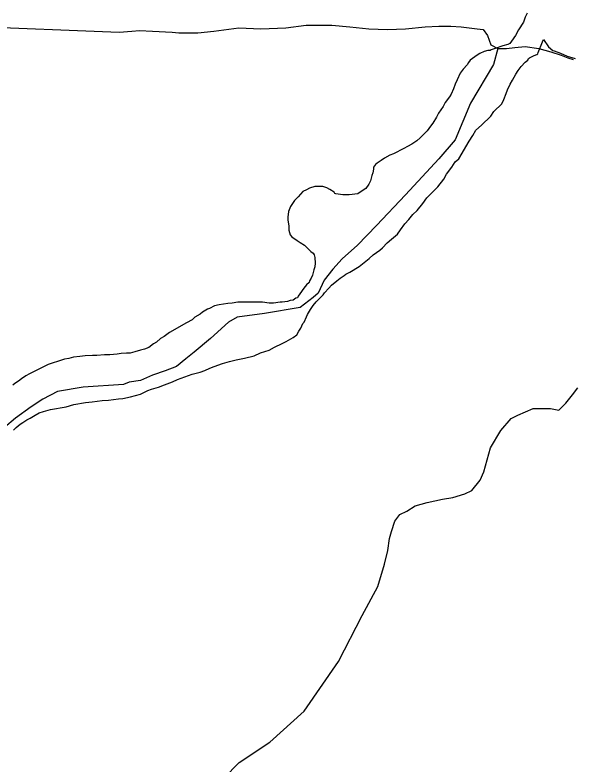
# Model space of a CAD drawing. Extents: x 3180038 to 3217926, y 922069 to 947485.
# Drawn here: x 3185244 to 3186348, y 928933 to 930412 of the extents above; entities that cross this region are included whole.
import ezdxf

# ---------------------------------------------------------------- set-up
doc = ezdxf.new("R2010")
doc.units = 0
for name, color, linetype in [('V-ROAD-CNTR', 7, 'Continuous'), ('V-SITE-VEGE', 7, 'Continuous'), ('V-TOPO-SHOR', 7, 'Continuous')]:
    doc.layers.add(name, color=color, linetype=linetype)

msp = doc.modelspace()

# ---------------------------------------------------------------- linework, layer by layer
at = {"layer": 'V-ROAD-CNTR'}
msp.add_spline([(3186882.4, 930447.7), (3186793.2, 930090.3), (3186708.8, 929741.4), (3186626.9, 929436.6), (3186558.7, 929183.3), (3186533.2, 929080.3), (3186532.3, 928977.4), (3186553.9, 928897.7), (3186556.9, 928841.6), (3186547.1, 928804.2), (3186528.1, 928775.9), (3186483, 928745.1), (3186436, 928710.1), (3186415.4, 928646), (3186324.4, 928285), (3186184.5, 927731.7), (3186131.7, 927517)], degree=3, dxfattribs=at)
at = {"layer": 'V-SITE-VEGE'}
for p, q in [((3186255.6, 930415.3), (3186251.6, 930407.3)), ((3186250, 930401.7), (3186248.4, 930397.7)), ((3186251.6, 930407.3), (3186250, 930401.7)), ((3186248.4, 930397.7), (3186238.8, 930382.5)), ((3186232.4, 930371.3), (3186224.4, 930360)), ((3186238.8, 930382.5), (3186232.4, 930371.3)), ((3186221.2, 930355.2), (3186217.2, 930353.6)), ((3186224.4, 930360), (3186221.2, 930355.2)), ((3186277.3, 930337.7), (3186286.1, 930358.5)), ((3186286.1, 930358.5), (3186287.7, 930363.3)), ((3186287.7, 930363.3), (3186298.1, 930348.9)), ((3186170.8, 930340), (3186162, 930336)), ((3186178, 930341.6), (3186170.8, 930340)), ((3186182.8, 930341.6), (3186178, 930341.6)), ((3186184.4, 930343.2), (3186182.8, 930341.6)), ((3186188.4, 930344), (3186184.4, 930343.2)), ((3186192.4, 930345.6), (3186188.4, 930344)), ((3186207.6, 930351.2), (3186192.4, 930345.6)), ((3186217.2, 930353.6), (3186207.6, 930351.2)), ((3186298.1, 930348.9), (3186306.1, 930341.7)), ((3186306.1, 930341.7), (3186309.3, 930340.9)), ((3186309.3, 930340.9), (3186321.4, 930336.1)), ((3186157.2, 930332.8), (3186142.8, 930322.3)), ((3186162, 930336), (3186157.2, 930332.8)), ((3186257.3, 930322.4), (3186258.1, 930325.6)), ((3186258.1, 930325.6), (3186260.5, 930327.2)), ((3186260.5, 930327.2), (3186269.3, 930332)), ((3186269.3, 930332), (3186274.9, 930333.7)), ((3186274.9, 930333.7), (3186276.5, 930335.3)), ((3186276.5, 930335.3), (3186277.3, 930337.7)), ((3186321.4, 930336.1), (3186335, 930330.5)), ((3186335, 930330.5), (3186350.2, 930325.7)), ((3186137.2, 930313.5), (3186129.2, 930304.7)), ((3186139.6, 930318.3), (3186137.2, 930313.5)), ((3186142.8, 930322.3), (3186139.6, 930318.3)), ((3186238.1, 930302.4), (3186243.7, 930310.4)), ((3186243.7, 930310.4), (3186251.7, 930318.4)), ((3186251.7, 930318.4), (3186257.3, 930322.4)), ((3186123.6, 930296.7), (3186117.2, 930283.9)), ((3186129.2, 930304.7), (3186123.6, 930296.7)), ((3186233.3, 930295.2), (3186238.1, 930302.4)), ((3186117.2, 930283.9), (3186113.2, 930275.1)), ((3186222.1, 930275.1), (3186226.9, 930283.2)), ((3186226.9, 930283.2), (3186233.3, 930295.2)), ((3186110, 930266.3), (3186105.2, 930255.8)), ((3186113.2, 930275.1), (3186110, 930266.3)), ((3186216.5, 930263.9), (3186222.1, 930275.1)), ((3186105.2, 930255.8), (3186102, 930250.2)), ((3186209.3, 930244.7), (3186214.1, 930256.7)), ((3186214.1, 930256.7), (3186216.5, 930263.9)), ((3186094, 930239), (3186090, 930231)), ((3186102, 930250.2), (3186094, 930239)), ((3186190.1, 930221.5), (3186205.3, 930236.7)), ((3186205.3, 930236.7), (3186209.3, 930244.7)), ((3186090, 930231), (3186080.4, 930218.2)), ((3186076.4, 930210.2), (3186069.2, 930198.1)), ((3186080.4, 930218.2), (3186076.4, 930210.2)), ((3186165.3, 930194.2), (3186183.7, 930211.8)), ((3186183.7, 930211.8), (3186190.1, 930221.5)), ((3186064.4, 930192.5), (3186058, 930182.9)), ((3186069.2, 930198.1), (3186064.4, 930192.5)), ((3186154.1, 930184.6), (3186165.3, 930194.2)), ((3186058, 930182.9), (3186044.4, 930169.3)), ((3186148.5, 930174.2), (3186154.1, 930184.6)), ((3186038, 930163.7), (3186027.6, 930156.5)), ((3186044.4, 930169.3), (3186038, 930163.7)), ((3186120.5, 930127.7), (3186141.3, 930163)), ((3186141.3, 930163), (3186148.5, 930174.2)), ((3186012.3, 930148.5), (3185991.5, 930138)), ((3186019.5, 930152.5), (3186012.3, 930148.5)), ((3186027.6, 930156.5), (3186019.5, 930152.5)), ((3185984.3, 930134.8), (3185973.9, 930129.2)), ((3185991.5, 930138), (3185984.3, 930134.8)), ((3185959.5, 930119.6), (3185956.3, 930116.4)), ((3185967.5, 930124.4), (3185959.5, 930119.6)), ((3185973.9, 930129.2), (3185967.5, 930124.4)), ((3186106.9, 930111.7), (3186113.3, 930122.1)), ((3186113.3, 930122.1), (3186120.5, 930127.7)), ((3185952.3, 930107.6), (3185950.7, 930100.4)), ((3185956.3, 930116.4), (3185952.3, 930111.6)), ((3185952.3, 930111.6), (3185952.3, 930107.6)), ((3186096.5, 930097.3), (3186106.9, 930111.7)), ((3185949.1, 930094.7), (3185945.9, 930084.3)), ((3185950.7, 930100.4), (3185949.1, 930094.7)), ((3186090.9, 930087.6), (3186096.5, 930097.3)), ((3185942.7, 930077.9), (3185937.1, 930069.1)), ((3185945.9, 930084.3), (3185942.7, 930077.9)), ((3186078.9, 930072.4), (3186090.9, 930087.6)), ((3185812.2, 930063.4), (3185803.4, 930053)), ((3185819.4, 930066.6), (3185812.2, 930063.4)), ((3185825.8, 930069.8), (3185819.4, 930066.6)), ((3185836.2, 930073), (3185825.8, 930069.8)), ((3185852.2, 930073.1), (3185836.2, 930073)), ((3185860.2, 930070.7), (3185852.2, 930073.1)), ((3185865.8, 930067.5), (3185860.2, 930070.7)), ((3185874.6, 930061.9), (3185865.8, 930067.5)), ((3185875.4, 930059.5), (3185874.6, 930061.9)), ((3185877.8, 930058.7), (3185875.4, 930059.5)), ((3185925.9, 930061.9), (3185921.1, 930058.7)), ((3185937.1, 930069.1), (3185925.9, 930061.9)), ((3186057.3, 930050.8), (3186078.9, 930072.4)), ((3185796.2, 930045.8), (3185788.2, 930033.8)), ((3185803.4, 930053), (3185796.2, 930045.8)), ((3185891.5, 930057.1), (3185877.8, 930058.7)), ((3185904.3, 930057.1), (3185891.5, 930057.1)), ((3185921.1, 930058.7), (3185904.3, 930057.1)), ((3186049.3, 930039.6), (3186057.3, 930050.8)), ((3185788.2, 930033.8), (3185784.2, 930024.1)), ((3186038.1, 930025.9), (3186049.3, 930039.6)), ((3185784.2, 930024.1), (3185782.6, 930012.9)), ((3186022.1, 930008.3), (3186030.1, 930017.9)), ((3186030.1, 930017.9), (3186038.1, 930025.9)), ((3185782.6, 930012.9), (3185782.6, 930006.5)), ((3185782.6, 930006.5), (3185785, 929995.3)), ((3186014, 929999.5), (3186022.1, 930008.3)), ((3185785, 929995.3), (3185785, 929987.3)), ((3185785, 929987.3), (3185787.4, 929977.7)), ((3185999.6, 929979.4), (3186005.2, 929987.5)), ((3186005.2, 929987.5), (3186014, 929999.5)), ((3185787.4, 929977.7), (3185790.6, 929973.7)), ((3185790.6, 929973.7), (3185801, 929966.5)), ((3185987.6, 929969), (3185999.6, 929979.4)), ((3185801, 929966.5), (3185807.4, 929962.5)), ((3185807.4, 929962.5), (3185815.5, 929957.7)), ((3185815.5, 929957.7), (3185828.3, 929944.9)), ((3185970, 929952.2), (3185978.8, 929961.8)), ((3185978.8, 929961.8), (3185987.6, 929969)), ((3185828.3, 929944.9), (3185833.1, 929941.7)), ((3185833.1, 929941.7), (3185834.7, 929938.5)), ((3185951.6, 929938.6), (3185964.4, 929947.4)), ((3185964.4, 929947.4), (3185970, 929952.2)), ((3185834.7, 929938.5), (3185836.3, 929932.9)), ((3185836.3, 929932.9), (3185836.3, 929929.7)), ((3185836.3, 929929.7), (3185837.1, 929924.9)), ((3185923.6, 929915.3), (3185943.6, 929931.4)), ((3185943.6, 929931.4), (3185951.6, 929938.6)), ((3185836.3, 929914.5), (3185833.9, 929908.8)), ((3185837.1, 929921.7), (3185836.3, 929914.5)), ((3185837.1, 929924.9), (3185837.1, 929921.7)), ((3185905.2, 929904.1), (3185923.6, 929915.3)), ((3185831.5, 929898.4), (3185829.1, 929892)), ((3185833.9, 929908.8), (3185831.5, 929898.4)), ((3185886, 929892.1), (3185894, 929897.7)), ((3185894, 929897.7), (3185897.2, 929900.1)), ((3185897.2, 929900.1), (3185905.2, 929904.1)), ((3185825.1, 929884), (3185819.5, 929879.2)), ((3185825.9, 929887.2), (3185825.1, 929884)), ((3185829.1, 929892), (3185825.9, 929887.2)), ((3185869.2, 929878.4), (3185879.6, 929887.3)), ((3185879.6, 929887.3), (3185886, 929892.1)), ((3185814.7, 929872.8), (3185806.7, 929861.6)), ((3185819.5, 929879.2), (3185814.7, 929872.8)), ((3185855.6, 929863.2), (3185863.6, 929872.8)), ((3185863.6, 929872.8), (3185869.2, 929878.4)), ((3185798.7, 929852.8), (3185793.1, 929848.8)), ((3185801.9, 929853.6), (3185798.7, 929852.8)), ((3185803.5, 929856.8), (3185801.9, 929853.6)), ((3185806.7, 929861.6), (3185803.5, 929856.8)), ((3185838.8, 929845.6), (3185852.4, 929859.2)), ((3185852.4, 929859.2), (3185855.6, 929863.2)), ((3185637.7, 929837.4), (3185628.1, 929832.6)), ((3185647.3, 929839.8), (3185637.7, 929837.4)), ((3185664.2, 929842.3), (3185647.3, 929839.8)), ((3185673, 929843.1), (3185664.2, 929842.3)), ((3185684.2, 929844.7), (3185673, 929843.1)), ((3185733, 929844.7), (3185684.2, 929844.7)), ((3185745.9, 929843.1), (3185733, 929844.7)), ((3185754.7, 929843.1), (3185745.9, 929843.1)), ((3185767.5, 929844.7), (3185754.7, 929843.1)), ((3185771.5, 929844.7), (3185767.5, 929844.7)), ((3185781.9, 929846.3), (3185771.5, 929844.7)), ((3185787.5, 929847.9), (3185781.9, 929846.3)), ((3185793.1, 929848.8), (3185787.5, 929847.9)), ((3185827.6, 929830.4), (3185833.2, 929838.4)), ((3185833.2, 929838.4), (3185838.8, 929845.6)), ((3185614.5, 929825.4), (3185609.7, 929821.4)), ((3185624.1, 929831), (3185614.5, 929825.4)), ((3185628.1, 929832.6), (3185624.1, 929831)), ((3185822, 929820.7), (3185827.6, 929830.4)), ((3185593.7, 929810.2), (3185582.5, 929803.8)), ((3185599.3, 929815), (3185593.7, 929810.2)), ((3185609.7, 929821.4), (3185599.3, 929815)), ((3185814.8, 929805.5), (3185819.6, 929815.9)), ((3185819.6, 929815.9), (3185822, 929820.7)), ((3185582.5, 929803.8), (3185548.9, 929785.3)), ((3185804.4, 929787.9), (3185808.4, 929793.5)), ((3185808.4, 929793.5), (3185812.4, 929803.1)), ((3185812.4, 929803.1), (3185814.8, 929805.5)), ((3185548.9, 929785.3), (3185538.5, 929777.3)), ((3185793.2, 929775.1), (3185800.4, 929780.7)), ((3185800.4, 929780.7), (3185804.4, 929787.9)), ((3185523.2, 929766.1), (3185517.6, 929762.9)), ((3185531.3, 929773.3), (3185523.2, 929766.1)), ((3185538.5, 929777.3), (3185531.3, 929773.3)), ((3185771.5, 929763), (3185779.5, 929767)), ((3185779.5, 929767), (3185793.2, 929775.1)), ((3185492, 929750), (3185480.8, 929746.8)), ((3185500, 929752.4), (3185492, 929750)), ((3185508, 929755.6), (3185500, 929752.4)), ((3185517.6, 929762.9), (3185508, 929755.6)), ((3185729.1, 929744.6), (3185745.9, 929750.2)), ((3185745.9, 929750.2), (3185756.3, 929755.8)), ((3185756.3, 929755.8), (3185771.5, 929763)), ((3185350.3, 929733.9), (3185341.5, 929732.3)), ((3185359.1, 929736.3), (3185350.3, 929733.9)), ((3185371.9, 929737.9), (3185359.1, 929736.3)), ((3185382.3, 929738.7), (3185371.9, 929737.9)), ((3185396.7, 929739.5), (3185382.3, 929738.7)), ((3185405.5, 929739.5), (3185396.7, 929739.5)), ((3185420.8, 929741.2), (3185405.5, 929739.5)), ((3185431.2, 929741.2), (3185420.8, 929741.2)), ((3185445.6, 929742), (3185431.2, 929741.2)), ((3185453.6, 929743.6), (3185445.6, 929742)), ((3185464, 929744.4), (3185453.6, 929743.6)), ((3185471.2, 929744.4), (3185464, 929744.4)), ((3185480.8, 929746.8), (3185471.2, 929744.4)), ((3185681.1, 929730.9), (3185697.1, 929734.2)), ((3185697.1, 929734.2), (3185716.3, 929739)), ((3185716.3, 929739), (3185729.1, 929744.6)), ((3185309.4, 929721.9), (3185272.6, 929703.4)), ((3185319, 929725.1), (3185309.4, 929721.9)), ((3185327.9, 929727.5), (3185319, 929725.1)), ((3185341.5, 929732.3), (3185327.9, 929727.5)), ((3185637, 929718.1), (3185653.8, 929723.7)), ((3185653.8, 929723.7), (3185667.4, 929727.7)), ((3185667.4, 929727.7), (3185681.1, 929730.9)), ((3185593.8, 929702.8), (3185609.8, 929706.9)), ((3185609.8, 929706.9), (3185618.6, 929710.1)), ((3185618.6, 929710.1), (3185629, 929714.9)), ((3185629, 929714.9), (3185637, 929718.1)), ((3185256.6, 929693.8), (3185251, 929689)), ((3185265.4, 929699.4), (3185256.6, 929693.8)), ((3185272.6, 929703.4), (3185265.4, 929699.4)), ((3185555.3, 929687.6), (3185564.9, 929692.4)), ((3185564.9, 929692.4), (3185593.8, 929702.8)), ((3185243.8, 929684.2), (3185239.8, 929681)), ((3185251, 929689), (3185243.8, 929684.2)), ((3185513.7, 929673.1), (3185527.3, 929677.2)), ((3185527.3, 929677.2), (3185539.3, 929682)), ((3185539.3, 929682), (3185555.3, 929687.6)), ((3185472.1, 929657.9), (3185492.1, 929663.5)), ((3185492.1, 929663.5), (3185506.5, 929670.7)), ((3185506.5, 929670.7), (3185513.7, 929673.1)), ((3185359.9, 929642.6), (3185383.2, 929646.6)), ((3185383.2, 929646.6), (3185396, 929648.2)), ((3185396, 929648.2), (3185416, 929650.7)), ((3185416, 929650.7), (3185428.8, 929651.5)), ((3185428.8, 929651.5), (3185448, 929653.9)), ((3185448, 929653.9), (3185456.9, 929654.7)), ((3185456.9, 929654.7), (3185472.1, 929657.9)), ((3185299.9, 929628.9), (3185314.3, 929633)), ((3185314.3, 929633), (3185344.7, 929638.6)), ((3185344.7, 929638.6), (3185359.9, 929642.6)), ((3185267.1, 929612.9), (3185273.5, 929616.1)), ((3185273.5, 929616.1), (3185283.9, 929621.7)), ((3185283.9, 929621.7), (3185291.9, 929626.5)), ((3185291.9, 929626.5), (3185299.9, 929628.9)), ((3185246.2, 929597.7), (3185254.3, 929604.1)), ((3185254.3, 929604.1), (3185259.1, 929607.3)), ((3185259.1, 929607.3), (3185267.1, 929612.9)), ((3185240.6, 929592.1), (3185246.2, 929597.7))]:
    msp.add_line(p, q, dxfattribs=at)
at = {"layer": 'V-TOPO-SHOR'}
for points in [[(3185152.2, 930389.8), (3185449.5, 930378), (3185474.8, 930379.7), (3185490, 930381.3), (3185515.3, 930379.7), (3185554.2, 930378), (3185567.7, 930376.3), (3185604.8, 930376.3), (3185636.9, 930379.7), (3185685.9, 930386.4), (3185729.8, 930384.7), (3185778.8, 930386.4), (3185819.3, 930391.5), (3185870, 930391.5), (3185905.5, 930388.1), (3185942.6, 930384.7), (3185979.8, 930383), (3186015.3, 930384.7), (3186054.1, 930388.1), (3186081.1, 930389.8), (3186104.8, 930389.8), (3186125.1, 930388.1), (3186157.1, 930384.7), (3186169, 930383), (3186177.4, 930371.2), (3186184.2, 930352.6), (3186197.7, 930345.9), (3186209.5, 930345.9), (3186214.6, 930345.9), (3186231.5, 930347.6), (3186251.7, 930349.3), (3186278.7, 930345.9), (3186302.4, 930339.1), (3186322.7, 930332.4), (3186336.2, 930327.3), (3186346.3, 930323.9)], [(3186197.7, 930345.9), (3186189.2, 930313.8), (3186143.6, 930237.8), (3186113.2, 930165.2), (3186081.1, 930128), (3186015.3, 930057.1), (3185957.8, 929996.3), (3185920.7, 929957.4), (3185890.3, 929930.4), (3185871.7, 929910.1), (3185854.8, 929888.2), (3185843, 929862.8), (3185832.9, 929854.4), (3185807.5, 929834.1), (3185736.6, 929822.3), (3185682.5, 929815.5), (3185665.7, 929805.4), (3185630.2, 929773.3), (3185598.1, 929746.3), (3185581.2, 929732.8), (3185562.6, 929717.6), (3185540.7, 929709.1), (3185515.3, 929700.7), (3185491.7, 929690.6), (3185469.7, 929687.2), (3185457.9, 929682.1), (3185378.5, 929677), (3185327.9, 929668.6), (3185299.1, 929653.4), (3185275.5, 929638.2), (3185245.1, 929616.2), (3185223.1, 929597.7)], [(3185656.4, 928905.6), (3185686.8, 928936), (3185747.6, 928976.5), (3185815.1, 929037.3), (3185882.7, 929135.3), (3185930, 929226.5), (3185960.4, 929283.9), (3185973.9, 929327.8), (3185980.6, 929354.9), (3185984, 929378.5), (3185987.4, 929392), (3185994.2, 929412.3), (3186004.3, 929425.8), (3186017.8, 929432.6), (3186034.7, 929442.7), (3186058.3, 929449.5), (3186088.7, 929456.2), (3186109, 929459.6), (3186132.7, 929466.3), (3186146.2, 929473.1), (3186163.1, 929493.4), (3186169.8, 929510.3), (3186176.6, 929533.9), (3186183.3, 929557.5), (3186203.6, 929591.3), (3186223.9, 929615), (3186237.4, 929621.7), (3186267.8, 929635.2), (3186288, 929635.2), (3186301.6, 929635.2), (3186318.4, 929631.9), (3186332, 929645.4), (3186345.5, 929662.3), (3186355.6, 929675.8)]]:
    msp.add_lwpolyline(points, dxfattribs=at)

doc.saveas('drawing.dxf')
